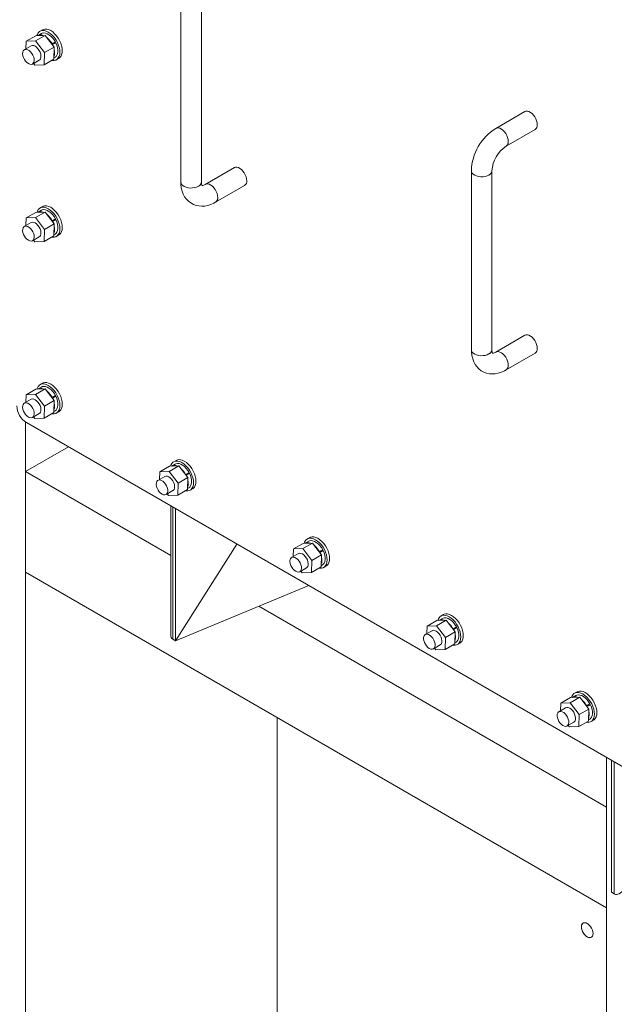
# Model space of a CAD drawing. Header units: millimetres. Extents: x 450 to 25135, y 150 to 17673.
# Tile 287 of 463: x 17641 to 18075, y 9429 to 10148. Entities that reach past the tile are written whole.
import ezdxf

# ---------------------------------------------------------------- set-up
doc = ezdxf.new("R2010")
doc.units = ezdxf.units.MM
doc.linetypes.add('SLD-Centrada-doble', pattern=[12.7, 6.35, -1.27, 1.27, -1.27, 1.27, -1.27])
doc.linetypes.add('SLD-Continua', pattern=[0])
doc.layers.add('OCULTA', color=8, linetype='SLD-Continua')

msp = doc.modelspace()

# ---------------------------------------------------------------- linework, layer by layer
at = {"layer": 'OCULTA', "linetype": 'SLD-Continua', "lineweight": 18, "ltscale": 30}
for p, q in [((17758.79, 10159.9), (17758.79, 10029.23)), ((17773.79, 10029.23), (17773.79, 10159.9)), ((17656.99, 10137.68), (17654.52, 10136.25)), ((17657.76, 10140.43), (17655.99, 10139.41)), ((17645.87, 10132.06), (17645.7, 10126.54)), ((17645.87, 10132.06), (17652.94, 10136.14)), ((17652.72, 10132.3), (17645.87, 10132.06)), ((17652.72, 10132.3), (17659.79, 10136.38)), ((17659.3, 10123.75), (17652.72, 10132.3)), ((17659.79, 10136.38), (17652.94, 10136.14)), ((17666.37, 10127.83), (17659.79, 10136.38)), ((17664.73, 10130.1), (17664.65, 10130.06)), ((17664.73, 10130.1), (17667.2, 10131.53)), ((17664.87, 10129.78), (17665.61, 10130.21)), ((17665.03, 10129.58), (17667.48, 10130.99)), ((17665.61, 10130.21), (17665.45, 10130.51)), ((17665.61, 10130.21), (17667.48, 10130.99)), ((17649.45, 10128.7), (17644.5, 10125.85)), ((17659.02, 10114.96), (17659.3, 10123.75)), ((17659.3, 10123.75), (17666.37, 10127.83)), ((17666.09, 10119.04), (17666.37, 10127.83)), ((17650.49, 10115.45), (17655.44, 10118.31)), ((17651.26, 10115.89), (17652.17, 10114.72)), ((17659.02, 10114.96), (17666.09, 10119.04)), ((17666.12, 10119.85), (17666.99, 10120.36)), ((17667.99, 10118.62), (17669.76, 10119.64)), ((17652.17, 10114.72), (17659.02, 10114.96)), ((18010.03, 10080.7), (17988.81, 10068.46)), ((17996.31, 10055.47), (18017.53, 10067.71)), ((17797.9, 10039.8), (17776.68, 10027.56)), ((17970.92, 10037.47), (17970.92, 9906.8)), ((17985.92, 9906.8), (17985.92, 10037.47)), ((17784.18, 10014.57), (17805.39, 10026.81)), ((17652.72, 10003.27), (17659.79, 10007.35)), ((17659.79, 10007.35), (17652.94, 10007.11)), ((17656.99, 10008.65), (17654.52, 10007.22)), ((17657.76, 10011.4), (17655.99, 10010.38)), ((17666.37, 9998.8), (17659.79, 10007.35)), ((17645.87, 10003.03), (17645.7, 9997.51)), ((17645.87, 10003.03), (17652.94, 10007.11)), ((17652.72, 10003.27), (17645.87, 10003.03)), ((17659.3, 9994.72), (17652.72, 10003.27)), ((17664.73, 10001.07), (17664.65, 10001.03)), ((17664.73, 10001.07), (17667.2, 10002.5)), ((17664.87, 10000.75), (17665.61, 10001.18)), ((17665.03, 10000.55), (17667.48, 10001.96)), ((17665.61, 10001.18), (17665.45, 10001.48)), ((17665.61, 10001.18), (17667.48, 10001.96)), ((17649.45, 9999.67), (17644.5, 9996.82)), ((17659.02, 9985.93), (17659.3, 9994.72)), ((17659.3, 9994.72), (17666.37, 9998.8)), ((17666.09, 9990.01), (17666.37, 9998.8)), ((17650.49, 9986.42), (17655.44, 9989.28)), ((17651.26, 9986.87), (17652.17, 9985.69)), ((17652.17, 9985.69), (17659.02, 9985.93)), ((17659.02, 9985.93), (17666.09, 9990.01)), ((17666.12, 9990.82), (17666.99, 9991.33)), ((17667.99, 9989.59), (17669.76, 9990.61)), ((18010.03, 9917.37), (17988.81, 9905.13)), ((17996.31, 9892.14), (18017.53, 9904.38)), ((17645.87, 9874), (17652.94, 9878.08)), ((17652.72, 9874.24), (17659.79, 9878.32)), ((17659.79, 9878.32), (17652.94, 9878.08)), ((17656.99, 9879.62), (17654.52, 9878.19)), ((17657.76, 9882.37), (17655.99, 9881.35)), ((17666.37, 9869.77), (17659.79, 9878.32)), ((17645.87, 9874), (17645.7, 9868.48)), ((17652.72, 9874.24), (17645.87, 9874)), ((17659.3, 9865.69), (17652.72, 9874.24)), ((17664.73, 9872.04), (17664.65, 9872.01)), ((17664.73, 9872.04), (17667.2, 9873.47)), ((17664.87, 9871.72), (17665.61, 9872.15)), ((17665.03, 9871.52), (17667.48, 9872.94)), ((17665.61, 9872.15), (17665.45, 9872.45)), ((17665.61, 9872.15), (17667.48, 9872.94)), ((17649.45, 9870.64), (17644.5, 9867.79)), ((17659.02, 9856.9), (17659.3, 9865.69)), ((17659.3, 9865.69), (17666.37, 9869.77)), ((17666.09, 9860.98), (17666.37, 9869.77)), ((17650.49, 9857.39), (17655.44, 9860.25)), ((17651.26, 9857.84), (17652.17, 9856.66)), ((17652.17, 9856.66), (17659.02, 9856.9)), ((17659.02, 9856.9), (17666.09, 9860.98)), ((17666.12, 9861.79), (17666.99, 9862.3)), ((17667.99, 9860.56), (17669.76, 9861.58)), ((17645.37, 9262.5), (17645.37, 9854.05)), ((17645.37, 9262.5), (17645.37, 9854.05)), ((17645.37, 9262.5), (17645.37, 9854.05)), ((17645.37, 9262.5), (17645.37, 9854.05)), ((17645.37, 9262.5), (17645.37, 9854.05)), ((18169.34, 9551.6), (17646.08, 9853.6)), ((17676.73, 9835.91), (17645.37, 9817.81)), ((17676.73, 9835.91), (17645.37, 9817.81)), ((17676.73, 9835.91), (17645.37, 9817.81)), ((17676.73, 9835.91), (17645.37, 9817.81)), ((17676.73, 9835.91), (17645.37, 9817.81)), ((17743.45, 9817.68), (17750.52, 9821.76)), ((17750.3, 9817.92), (17757.38, 9822)), ((17757.38, 9822), (17750.52, 9821.76)), ((17754.57, 9823.3), (17752.1, 9821.87)), ((17755.34, 9826.05), (17753.57, 9825.03)), ((17763.95, 9813.45), (17757.38, 9822)), ((17645.37, 9817.81), (17751.39, 9756.63)), ((17645.37, 9817.81), (17645.37, 9744.32)), ((17645.37, 9817.81), (17751.39, 9756.63)), ((17645.37, 9817.81), (17645.37, 9744.32)), ((17645.37, 9817.81), (17645.37, 9744.32)), ((17645.37, 9817.81), (17751.39, 9756.63)), ((17645.37, 9817.81), (17751.39, 9756.63)), ((17645.37, 9817.81), (17645.37, 9744.32)), ((17645.37, 9817.81), (17751.39, 9756.63)), ((17645.37, 9817.81), (17645.37, 9744.32)), ((17747.03, 9814.33), (17742.08, 9811.47)), ((17743.45, 9817.68), (17743.28, 9812.16)), ((17750.3, 9817.92), (17743.45, 9817.68)), ((17756.88, 9809.37), (17750.3, 9817.92)), ((17756.88, 9809.37), (17763.95, 9813.45)), ((17762.31, 9815.72), (17762.23, 9815.69)), ((17762.31, 9815.72), (17764.78, 9817.15)), ((17762.45, 9815.41), (17763.19, 9815.83)), ((17762.61, 9815.2), (17765.06, 9816.62)), ((17763.19, 9815.83), (17763.03, 9816.14)), ((17763.19, 9815.83), (17765.06, 9816.62)), ((17763.67, 9804.66), (17763.95, 9813.45)), ((17756.6, 9800.58), (17756.88, 9809.37)), ((17748.08, 9801.08), (17753.02, 9803.93)), ((17748.84, 9801.52), (17749.75, 9800.34)), ((17749.75, 9800.34), (17756.6, 9800.58)), ((17756.6, 9800.58), (17763.67, 9804.66)), ((17763.7, 9805.47), (17764.57, 9805.98)), ((17765.57, 9804.25), (17767.34, 9805.27)), ((17751.39, 9792.82), (17751.39, 9698.65)), ((17754.98, 9694.35), (17754.98, 9790.75)), ((17799.64, 9764.97), (17754.98, 9694.35)), ((17754.98, 9694.35), (17799.64, 9764.97)), ((17841.03, 9761.36), (17848.1, 9765.44)), ((17847.89, 9761.6), (17854.96, 9765.68)), ((17854.96, 9765.68), (17848.1, 9765.44)), ((17852.15, 9766.98), (17849.68, 9765.55)), ((17852.92, 9769.73), (17851.15, 9768.71)), ((17861.53, 9757.14), (17854.96, 9765.68)), ((17844.61, 9758.01), (17839.66, 9755.15)), ((17841.03, 9761.36), (17840.86, 9755.84)), ((17847.89, 9761.6), (17841.03, 9761.36)), ((17854.46, 9753.05), (17847.89, 9761.6)), ((17854.46, 9753.05), (17861.53, 9757.14)), ((17859.89, 9759.4), (17859.81, 9759.37)), ((17859.89, 9759.4), (17862.37, 9760.83)), ((17860.03, 9759.09), (17860.77, 9759.51)), ((17860.19, 9758.88), (17862.64, 9760.3)), ((17860.77, 9759.51), (17860.61, 9759.82)), ((17860.77, 9759.51), (17862.64, 9760.3)), ((17861.25, 9748.34), (17861.53, 9757.14)), ((17854.18, 9744.26), (17854.46, 9753.05)), ((17861.28, 9749.16), (17862.15, 9749.66)), ((17863.15, 9747.93), (17864.92, 9748.95)), ((17645.37, 9744.32), (18069.64, 9499.45)), ((17645.37, 9744.32), (18069.64, 9499.45)), ((17645.37, 9744.32), (18069.64, 9499.45)), ((17645.37, 9744.32), (18069.64, 9499.45)), ((17645.37, 9744.32), (18069.64, 9499.45)), ((17845.66, 9744.76), (17850.61, 9747.61)), ((17846.42, 9745.2), (17847.33, 9744.02)), ((17847.33, 9744.02), (17854.18, 9744.26)), ((17854.18, 9744.26), (17861.25, 9748.34)), ((17852.16, 9734.66), (17754.98, 9694.35)), ((17815.67, 9719.53), (18069.64, 9572.95)), ((17815.67, 9719.53), (18069.64, 9572.95)), ((17815.67, 9719.53), (18069.64, 9572.95)), ((17815.67, 9719.53), (18069.64, 9572.95)), ((17815.67, 9719.53), (18069.64, 9572.95)), ((17950.5, 9713.42), (17948.73, 9712.4)), ((17938.61, 9705.04), (17945.68, 9709.12)), ((17945.47, 9705.28), (17952.54, 9709.37)), ((17952.54, 9709.37), (17945.68, 9709.12)), ((17949.73, 9710.66), (17947.26, 9709.24)), ((17959.11, 9700.82), (17952.54, 9709.37)), ((17942.19, 9701.69), (17937.24, 9698.83)), ((17938.61, 9705.04), (17938.44, 9699.53)), ((17945.47, 9705.28), (17938.61, 9705.04)), ((17952.04, 9696.74), (17945.47, 9705.28)), ((17952.04, 9696.74), (17959.11, 9700.82)), ((17957.47, 9703.08), (17957.39, 9703.05)), ((17957.47, 9703.08), (17959.95, 9704.51)), ((17957.61, 9702.77), (17958.35, 9703.19)), ((17957.77, 9702.56), (17960.22, 9703.98)), ((17958.35, 9703.19), (17958.19, 9703.5)), ((17958.35, 9703.19), (17960.22, 9703.98)), ((17958.83, 9692.03), (17959.11, 9700.82)), ((17754.98, 9694.35), (17752.85, 9695.57)), ((17752.85, 9695.57), (17754.98, 9694.35)), ((17943.24, 9688.44), (17948.19, 9691.3)), ((17951.76, 9687.94), (17952.04, 9696.74)), ((17951.76, 9687.94), (17958.83, 9692.03)), ((17958.86, 9692.84), (17959.73, 9693.34)), ((17960.73, 9691.61), (17962.5, 9692.63)), ((17944, 9688.88), (17944.91, 9687.7)), ((17944.91, 9687.7), (17951.76, 9687.94)), ((18048.08, 9657.1), (18046.32, 9656.08)), ((18036.19, 9648.72), (18036.02, 9643.21)), ((18036.19, 9648.72), (18043.27, 9652.81)), ((18043.05, 9648.97), (18036.19, 9648.72)), ((18043.05, 9648.97), (18050.12, 9653.05)), ((18049.62, 9640.42), (18043.05, 9648.97)), ((18050.12, 9653.05), (18043.27, 9652.81)), ((18047.32, 9654.35), (18044.84, 9652.92)), ((18056.69, 9644.5), (18050.12, 9653.05)), ((18055.05, 9646.77), (18057.53, 9648.19)), ((18039.77, 9645.37), (18034.82, 9642.51)), ((18049.62, 9640.42), (18056.69, 9644.5)), ((18055.05, 9646.77), (18054.97, 9646.73)), ((18055.19, 9646.45), (18055.93, 9646.88)), ((18055.35, 9646.25), (18057.8, 9647.66)), ((18055.93, 9646.88), (18055.77, 9647.18)), ((18055.93, 9646.88), (18057.8, 9647.66)), ((18056.41, 9635.71), (18056.69, 9644.5)), ((17829.22, 9368.61), (17829.22, 9638.21)), ((17829.22, 9368.61), (17829.22, 9638.21)), ((17829.22, 9368.61), (17829.22, 9638.21)), ((17829.22, 9368.61), (17829.22, 9638.21)), ((17829.22, 9368.61), (17829.22, 9638.21)), ((18040.82, 9632.12), (18045.77, 9634.98)), ((18049.34, 9631.63), (18049.62, 9640.42)), ((18049.34, 9631.63), (18056.41, 9635.71)), ((18056.44, 9636.52), (18057.31, 9637.02)), ((18058.31, 9635.29), (18060.08, 9636.31)), ((18041.58, 9632.56), (18042.49, 9631.38)), ((18042.49, 9631.38), (18049.34, 9631.63)), ((18069.64, 9017.64), (18069.64, 9609.14)), ((18069.64, 9017.64), (18069.64, 9609.14)), ((18069.64, 9017.64), (18069.64, 9609.14)), ((18069.64, 9017.64), (18069.64, 9609.14)), ((18069.64, 9017.64), (18069.64, 9609.14)), ((18073.17, 9510.7), (18073.17, 9607.1)), ((18069.64, 9499.45), (18069.64, 9572.95)), ((18069.64, 9499.45), (18069.64, 9572.95)), ((18069.64, 9499.45), (18069.64, 9572.95)), ((18069.64, 9499.45), (18069.64, 9572.95)), ((18069.64, 9499.45), (18069.64, 9572.95)), ((18073.17, 9510.7), (18075.29, 9509.48)), ((18075.29, 9509.48), (18073.17, 9510.7))]:
    msp.add_line(p, q, dxfattribs=at)
at = {"layer": 'OCULTA', "linetype": 'SLD-Centrada-doble', "lineweight": 18, "ltscale": 30}
for p, q in [((17752.85, 9695.57), (17752.85, 9791.97)), ((18075.29, 9509.48), (18075.29, 9605.88))]:
    msp.add_line(p, q, dxfattribs=at)
at = {"layer": 'OCULTA', "linetype": 'SLD-Continua', "lineweight": 18, "ltscale": 30, "flags": 128}
for points in [[(17653.76, 10136.17), (17654.02, 10136.97), (17654.64, 10138.16), (17655.49, 10139.07), (17656.54, 10139.67), (17657.75, 10139.95), (17659.09, 10139.9), (17660.52, 10139.52), (17661.99, 10138.82), (17663.46, 10137.82), (17664.89, 10136.55), (17666.23, 10135.05), (17667.45, 10133.38), (17668.49, 10131.56), (17669.34, 10129.67), (17669.96, 10127.77), (17670.35, 10125.89), (17670.48, 10124.12), (17670.35, 10122.49), (17669.96, 10121.06), (17669.34, 10119.88), (17668.49, 10118.97), (17667.45, 10118.36), (17666.23, 10118.08), (17664.89, 10118.13), (17664.61, 10118.18)], [(17667.2, 10131.53), (17666.22, 10133.13), (17665.08, 10134.58), (17663.83, 10135.84), (17662.52, 10136.86), (17661.19, 10137.59), (17659.88, 10138.03), (17658.66, 10138.14), (17657.55, 10137.93), (17656.99, 10137.68)], [(17657.76, 10140.43), (17658.3, 10140.69), (17659.52, 10140.97), (17660.86, 10140.92), (17662.29, 10140.54), (17663.76, 10139.84), (17665.23, 10138.84), (17666.66, 10137.57), (17668, 10136.07), (17669.21, 10134.4), (17670.26, 10132.58), (17671.11, 10130.7), (17671.73, 10128.79), (17672.12, 10126.92), (17672.24, 10125.14), (17672.12, 10123.51), (17671.73, 10122.08), (17671.11, 10120.9), (17670.26, 10119.99), (17669.76, 10119.64)], [(17666.99, 10120.36), (17667.67, 10120.87), (17668.36, 10121.79), (17668.82, 10122.97), (17669.04, 10124.35), (17669.01, 10125.91), (17668.74, 10127.57), (17668.22, 10129.29), (17667.48, 10130.99)], [(17651.07, 10115.95), (17651.53, 10116.8), (17651.73, 10117.89), (17651.66, 10119.16), (17651.34, 10120.51), (17650.77, 10121.88), (17649.99, 10123.17), (17649.06, 10124.3), (17648.03, 10125.2), (17646.97, 10125.82), (17645.94, 10126.11), (17645.01, 10126.05), (17644.23, 10125.66), (17643.66, 10124.96), (17643.33, 10123.98), (17643.26, 10122.79), (17643.46, 10121.47), (17643.91, 10120.1), (17644.59, 10118.76), (17645.45, 10117.54), (17646.43, 10116.52), (17647.49, 10115.75), (17648.55, 10115.3), (17649.53, 10115.18), (17650.4, 10115.4), (17651.07, 10115.95)], [(17655.44, 10118.31), (17655.73, 10118.51), (17656.29, 10119.23), (17656.62, 10120.21), (17656.68, 10121.4), (17656.47, 10122.72), (17656.01, 10124.1), (17655.33, 10125.43), (17654.47, 10126.65), (17653.48, 10127.66), (17652.42, 10128.42), (17651.37, 10128.87), (17650.38, 10128.98), (17649.52, 10128.75), (17649.45, 10128.7)], [(18019.08, 10071.14), (18018.96, 10072.53), (18018.59, 10074), (18018, 10075.47), (18017.21, 10076.89), (18016.26, 10078.18), (18015.2, 10079.29), (18014.06, 10080.15), (18012.92, 10080.74), (18011.81, 10081.03), (18010.8, 10080.99), (18010.03, 10080.7)], [(17797.9, 10039.8), (17798.67, 10040.09), (17799.68, 10040.13), (17800.79, 10039.85), (17801.93, 10039.26), (17803.06, 10038.39), (17804.13, 10037.28), (17805.08, 10035.99), (17805.87, 10034.58), (17806.46, 10033.1), (17806.82, 10031.63), (17806.95, 10030.25)], [(17758.79, 10029.23), (17758.83, 10027.73), (17759.14, 10025.09), (17759.75, 10022.56), (17760.55, 10020.48), (17761.56, 10018.59), (17762.77, 10016.9), (17764.33, 10015.28), (17766.05, 10013.97), (17767.92, 10012.94), (17769.9, 10012.22), (17771.95, 10011.79), (17774.07, 10011.64), (17776.24, 10011.77), (17778.46, 10012.2), (17780.72, 10012.91), (17783, 10013.93), (17784.18, 10014.57)], [(17774.32, 10026.47), (17774.33, 10026.46), (17774.25, 10026.6), (17774.09, 10026.97), (17773.92, 10027.66), (17773.81, 10028.61), (17773.79, 10029.23)], [(17653.76, 10007.14), (17654.02, 10007.94), (17654.64, 10009.13), (17655.49, 10010.04), (17656.54, 10010.64), (17657.75, 10010.92), (17659.09, 10010.87), (17660.52, 10010.49), (17661.99, 10009.79), (17663.46, 10008.79), (17664.89, 10007.52), (17666.23, 10006.02), (17667.45, 10004.35), (17668.49, 10002.53), (17669.34, 10000.65), (17669.96, 9998.74), (17670.35, 9996.87), (17670.48, 9995.09), (17670.35, 9993.46), (17669.96, 9992.03), (17669.34, 9990.85), (17668.49, 9989.94), (17667.45, 9989.33), (17666.23, 9989.05), (17664.89, 9989.1), (17664.61, 9989.15)], [(17667.2, 10002.5), (17666.22, 10004.1), (17665.08, 10005.55), (17663.83, 10006.81), (17662.52, 10007.83), (17661.19, 10008.56), (17659.88, 10009), (17658.66, 10009.11), (17657.55, 10008.9), (17656.99, 10008.65)], [(17657.76, 10011.4), (17658.3, 10011.66), (17659.52, 10011.94), (17660.86, 10011.89), (17662.29, 10011.51), (17663.76, 10010.81), (17665.23, 10009.81), (17666.66, 10008.54), (17668, 10007.05), (17669.21, 10005.37), (17670.26, 10003.55), (17671.11, 10001.67), (17671.73, 9999.76), (17672.12, 9997.89), (17672.24, 9996.11), (17672.12, 9994.48), (17671.73, 9993.05), (17671.11, 9991.87), (17670.26, 9990.96), (17669.76, 9990.61)], [(17666.99, 9991.33), (17667.67, 9991.84), (17668.36, 9992.76), (17668.82, 9993.94), (17669.04, 9995.33), (17669.01, 9996.88), (17668.74, 9998.54), (17668.22, 10000.26), (17667.48, 10001.96)], [(17651.07, 9986.92), (17651.53, 9987.77), (17651.73, 9988.86), (17651.66, 9990.13), (17651.34, 9991.48), (17650.77, 9992.85), (17649.99, 9994.14), (17649.06, 9995.27), (17648.03, 9996.17), (17646.97, 9996.79), (17645.94, 9997.08), (17645.01, 9997.03), (17644.23, 9996.63), (17643.66, 9995.93), (17643.33, 9994.95), (17643.26, 9993.76), (17643.46, 9992.44), (17643.91, 9991.07), (17644.59, 9989.73), (17645.45, 9988.51), (17646.43, 9987.49), (17647.49, 9986.72), (17648.55, 9986.27), (17649.53, 9986.15), (17650.4, 9986.37), (17651.07, 9986.92)], [(17655.44, 9989.28), (17655.73, 9989.48), (17656.29, 9990.2), (17656.62, 9991.18), (17656.68, 9992.37), (17656.47, 9993.69), (17656.01, 9995.07), (17655.33, 9996.4), (17654.47, 9997.62), (17653.48, 9998.64), (17652.42, 9999.39), (17651.37, 9999.84), (17650.38, 9999.95), (17649.52, 9999.72), (17649.45, 9999.67)], [(18010.03, 9917.37), (18010.8, 9917.66), (18011.81, 9917.7), (18012.92, 9917.42), (18014.06, 9916.83), (18015.2, 9915.96), (18016.26, 9914.85), (18017.21, 9913.56), (18018, 9912.15), (18018.59, 9910.67), (18018.96, 9909.2), (18019.08, 9907.82)], [(17970.92, 9906.8), (17970.97, 9905.3), (17971.27, 9902.66), (17971.89, 9900.13), (17972.68, 9898.05), (17973.69, 9896.15), (17974.91, 9894.47), (17976.46, 9892.85), (17978.19, 9891.53), (17980.05, 9890.51), (17982.03, 9889.79), (17984.08, 9889.35), (17986.2, 9889.21), (17988.37, 9889.34), (17990.6, 9889.77), (17992.85, 9890.48), (17995.13, 9891.5), (17996.31, 9892.14)], [(17986.45, 9904.04), (17986.46, 9904.03), (17986.38, 9904.17), (17986.22, 9904.54), (17986.05, 9905.23), (17985.94, 9906.18), (17985.92, 9906.8)], [(17653.76, 9878.11), (17654.02, 9878.91), (17654.64, 9880.1), (17655.49, 9881.01), (17656.54, 9881.61), (17657.75, 9881.89), (17659.09, 9881.84), (17660.52, 9881.46), (17661.99, 9880.76), (17663.46, 9879.76), (17664.89, 9878.49), (17666.23, 9877), (17667.45, 9875.32), (17668.49, 9873.51), (17669.34, 9871.62), (17669.96, 9869.71), (17670.35, 9867.84), (17670.48, 9866.06), (17670.35, 9864.43), (17669.96, 9863), (17669.34, 9861.82), (17668.49, 9860.91), (17667.45, 9860.3), (17666.23, 9860.02), (17664.89, 9860.07), (17664.61, 9860.12)], [(17667.2, 9873.47), (17666.22, 9875.07), (17665.08, 9876.52), (17663.83, 9877.78), (17662.52, 9878.8), (17661.19, 9879.53), (17659.88, 9879.97), (17658.66, 9880.08), (17657.55, 9879.87), (17656.99, 9879.62)], [(17657.76, 9882.37), (17658.3, 9882.63), (17659.52, 9882.91), (17660.86, 9882.86), (17662.29, 9882.48), (17663.76, 9881.78), (17665.23, 9880.78), (17666.66, 9879.51), (17668, 9878.02), (17669.21, 9876.34), (17670.26, 9874.53), (17671.11, 9872.64), (17671.73, 9870.73), (17672.12, 9868.86), (17672.24, 9867.08), (17672.12, 9865.45), (17671.73, 9864.02), (17671.11, 9862.84), (17670.26, 9861.93), (17669.76, 9861.58)], [(17655.44, 9860.25), (17655.73, 9860.45), (17656.29, 9861.17), (17656.62, 9862.15), (17656.68, 9863.34), (17656.47, 9864.67), (17656.01, 9866.04), (17655.33, 9867.37), (17654.47, 9868.59), (17653.48, 9869.61), (17652.42, 9870.36), (17651.37, 9870.81), (17650.38, 9870.92), (17649.52, 9870.69), (17649.45, 9870.64)], [(17666.99, 9862.3), (17667.67, 9862.81), (17668.36, 9863.73), (17668.82, 9864.91), (17669.04, 9866.3), (17669.01, 9867.85), (17668.74, 9869.51), (17668.22, 9871.23), (17667.48, 9872.94)], [(17651.07, 9857.89), (17651.53, 9858.74), (17651.73, 9859.83), (17651.66, 9861.1), (17651.34, 9862.45), (17650.77, 9863.82), (17649.99, 9865.11), (17649.06, 9866.24), (17648.03, 9867.14), (17646.97, 9867.76), (17645.94, 9868.05), (17645.01, 9868), (17644.23, 9867.6), (17643.66, 9866.9), (17643.33, 9865.92), (17643.26, 9864.73), (17643.46, 9863.41), (17643.91, 9862.04), (17644.59, 9860.7), (17645.45, 9859.48), (17646.43, 9858.46), (17647.49, 9857.69), (17648.55, 9857.24), (17649.53, 9857.12), (17650.4, 9857.34), (17651.07, 9857.89)], [(17751.35, 9821.79), (17751.6, 9822.59), (17752.22, 9823.78), (17753.07, 9824.69), (17754.12, 9825.29), (17755.33, 9825.57), (17756.67, 9825.52), (17758.1, 9825.14), (17759.57, 9824.44), (17761.05, 9823.44), (17762.47, 9822.17), (17763.81, 9820.68), (17765.03, 9819), (17766.07, 9817.19), (17766.92, 9815.3), (17767.55, 9813.39), (17767.93, 9811.52), (17768.06, 9809.74), (17767.93, 9808.11), (17767.55, 9806.69), (17766.92, 9805.5), (17766.07, 9804.59), (17765.03, 9803.98), (17763.81, 9803.7), (17762.47, 9803.76), (17762.19, 9803.81)], [(17764.78, 9817.15), (17763.8, 9818.75), (17762.66, 9820.2), (17761.41, 9821.46), (17760.1, 9822.48), (17758.77, 9823.22), (17757.46, 9823.65), (17756.24, 9823.76), (17755.13, 9823.56), (17754.57, 9823.3)], [(17755.34, 9826.05), (17755.89, 9826.31), (17757.1, 9826.59), (17758.44, 9826.54), (17759.87, 9826.16), (17761.34, 9825.46), (17762.81, 9824.46), (17764.24, 9823.19), (17765.58, 9821.7), (17766.79, 9820.02), (17767.84, 9818.21), (17768.69, 9816.32), (17769.31, 9814.41), (17769.7, 9812.54), (17769.82, 9810.76), (17769.7, 9809.13), (17769.31, 9807.71), (17768.69, 9806.52), (17767.84, 9805.61), (17767.34, 9805.27)], [(17753.02, 9803.93), (17753.31, 9804.13), (17753.88, 9804.85), (17754.2, 9805.83), (17754.26, 9807.02), (17754.05, 9808.35), (17753.59, 9809.72), (17752.91, 9811.06), (17752.05, 9812.27), (17751.06, 9813.29), (17750, 9814.04), (17748.95, 9814.49), (17747.96, 9814.6), (17747.1, 9814.37), (17747.03, 9814.33)], [(17764.57, 9805.98), (17765.25, 9806.5), (17765.94, 9807.41), (17766.4, 9808.59), (17766.62, 9809.98), (17766.6, 9811.53), (17766.32, 9813.2), (17765.8, 9814.91), (17765.06, 9816.62)], [(17748.66, 9801.58), (17749.11, 9802.43), (17749.31, 9803.52), (17749.24, 9804.78), (17748.92, 9806.14), (17748.35, 9807.5), (17747.57, 9808.79), (17746.64, 9809.92), (17745.61, 9810.82), (17744.55, 9811.44), (17743.52, 9811.73), (17742.59, 9811.68), (17741.81, 9811.29), (17741.24, 9810.58), (17740.91, 9809.6), (17740.84, 9808.42), (17741.04, 9807.09), (17741.49, 9805.72), (17742.17, 9804.38), (17743.03, 9803.16), (17744.02, 9802.14), (17745.07, 9801.38), (17746.13, 9800.92), (17747.12, 9800.8), (17747.98, 9801.02), (17748.66, 9801.58)], [(17852.92, 9769.73), (17853.47, 9770), (17854.68, 9770.28), (17856.02, 9770.22), (17857.45, 9769.84), (17858.92, 9769.14), (17860.39, 9768.14), (17861.82, 9766.87), (17863.16, 9765.38), (17864.37, 9763.7), (17865.42, 9761.89), (17866.27, 9760), (17866.89, 9758.09), (17867.28, 9756.22), (17867.41, 9754.44), (17867.28, 9752.82), (17866.89, 9751.39), (17866.27, 9750.2), (17865.42, 9749.29), (17864.92, 9748.95)], [(17848.93, 9765.47), (17849.18, 9766.27), (17849.8, 9767.46), (17850.65, 9768.37), (17851.7, 9768.98), (17852.91, 9769.26), (17854.25, 9769.2), (17855.68, 9768.82), (17857.15, 9768.12), (17858.63, 9767.12), (17860.05, 9765.85), (17861.4, 9764.36), (17862.61, 9762.68), (17863.65, 9760.87), (17864.5, 9758.98), (17865.13, 9757.07), (17865.51, 9755.2), (17865.64, 9753.42), (17865.51, 9751.8), (17865.13, 9750.37), (17864.5, 9749.18), (17863.65, 9748.27), (17862.61, 9747.67), (17861.4, 9747.39), (17860.05, 9747.44), (17859.77, 9747.49)], [(17862.37, 9760.83), (17861.38, 9762.43), (17860.24, 9763.89), (17858.99, 9765.14), (17857.68, 9766.16), (17856.35, 9766.9), (17855.05, 9767.33), (17853.82, 9767.45), (17852.71, 9767.24), (17852.15, 9766.98)], [(17850.61, 9747.61), (17850.89, 9747.81), (17851.46, 9748.53), (17851.78, 9749.51), (17851.84, 9750.71), (17851.63, 9752.03), (17851.18, 9753.4), (17850.49, 9754.74), (17849.63, 9755.95), (17848.64, 9756.97), (17847.58, 9757.73), (17846.53, 9758.17), (17845.54, 9758.28), (17844.68, 9758.05), (17844.61, 9758.01)], [(17862.15, 9749.66), (17862.83, 9750.18), (17863.52, 9751.1), (17863.98, 9752.27), (17864.2, 9753.66), (17864.18, 9755.21), (17863.9, 9756.88), (17863.38, 9758.59), (17862.64, 9760.3)], [(17846.24, 9745.26), (17846.69, 9746.11), (17846.89, 9747.2), (17846.83, 9748.46), (17846.5, 9749.82), (17845.93, 9751.18), (17845.15, 9752.47), (17844.22, 9753.6), (17843.19, 9754.51), (17842.13, 9755.12), (17841.1, 9755.41), (17840.17, 9755.36), (17839.39, 9754.97), (17838.82, 9754.26), (17838.49, 9753.28), (17838.42, 9752.1), (17838.62, 9750.78), (17839.07, 9749.4), (17839.75, 9748.07), (17840.61, 9746.85), (17841.6, 9745.82), (17842.65, 9745.06), (17843.71, 9744.6), (17844.7, 9744.48), (17845.56, 9744.7), (17846.24, 9745.26)], [(17946.51, 9709.15), (17946.76, 9709.96), (17947.38, 9711.14), (17948.23, 9712.05), (17949.28, 9712.66), (17950.49, 9712.94), (17951.83, 9712.89), (17953.26, 9712.5), (17954.73, 9711.8), (17956.21, 9710.8), (17957.64, 9709.54), (17958.98, 9708.04), (17960.19, 9706.36), (17961.23, 9704.55), (17962.08, 9702.66), (17962.71, 9700.75), (17963.09, 9698.88), (17963.22, 9697.11), (17963.09, 9695.48), (17962.71, 9694.05), (17962.08, 9692.86), (17961.23, 9691.95), (17960.19, 9691.35), (17958.98, 9691.07), (17957.64, 9691.12), (17957.35, 9691.17)], [(17950.5, 9713.42), (17951.05, 9713.68), (17952.26, 9713.96), (17953.6, 9713.91), (17955.03, 9713.52), (17956.5, 9712.82), (17957.97, 9711.82), (17959.4, 9710.56), (17960.74, 9709.06), (17961.96, 9707.38), (17963, 9705.57), (17963.85, 9703.68), (17964.47, 9701.77), (17964.86, 9699.9), (17964.99, 9698.13), (17964.86, 9696.5), (17964.47, 9695.07), (17963.85, 9693.88), (17963, 9692.97), (17962.5, 9692.63)], [(17959.95, 9704.51), (17958.96, 9706.11), (17957.82, 9707.57), (17956.57, 9708.83), (17955.26, 9709.84), (17953.93, 9710.58), (17952.63, 9711.01), (17951.4, 9711.13), (17950.29, 9710.92), (17949.73, 9710.66)], [(17943.82, 9688.94), (17944.27, 9689.79), (17944.47, 9690.88), (17944.41, 9692.14), (17944.08, 9693.5), (17943.51, 9694.87), (17942.74, 9696.16), (17941.8, 9697.29), (17940.77, 9698.19), (17939.71, 9698.8), (17938.68, 9699.09), (17937.75, 9699.04), (17936.97, 9698.65), (17936.4, 9697.94), (17936.07, 9696.97), (17936, 9695.78), (17936.2, 9694.46), (17936.65, 9693.09), (17937.33, 9691.75), (17938.19, 9690.53), (17939.18, 9689.5), (17940.23, 9688.74), (17941.29, 9688.28), (17942.28, 9688.16), (17943.14, 9688.39), (17943.82, 9688.94)], [(17948.19, 9691.3), (17948.47, 9691.5), (17949.04, 9692.21), (17949.36, 9693.2), (17949.42, 9694.39), (17949.21, 9695.71), (17948.76, 9697.08), (17948.07, 9698.42), (17947.21, 9699.63), (17946.22, 9700.65), (17945.16, 9701.41), (17944.11, 9701.85), (17943.12, 9701.97), (17942.26, 9701.73), (17942.19, 9701.69)], [(17959.73, 9693.34), (17960.41, 9693.86), (17961.1, 9694.78), (17961.56, 9695.95), (17961.79, 9697.34), (17961.76, 9698.9), (17961.48, 9700.56), (17960.96, 9702.28), (17960.22, 9703.98)], [(18044.09, 9652.83), (18044.34, 9653.64), (18044.97, 9654.83), (18045.81, 9655.74), (18046.86, 9656.34), (18048.07, 9656.62), (18049.41, 9656.57), (18050.84, 9656.19), (18052.31, 9655.48), (18053.79, 9654.48), (18055.22, 9653.22), (18056.56, 9651.72), (18057.77, 9650.04), (18058.81, 9648.23), (18059.66, 9646.34), (18060.29, 9644.43), (18060.67, 9642.56), (18060.8, 9640.79), (18060.67, 9639.16), (18060.29, 9637.73), (18059.66, 9636.54), (18058.81, 9635.63), (18057.77, 9635.03), (18056.56, 9634.75), (18055.22, 9634.8), (18054.93, 9634.85)], [(18048.08, 9657.1), (18048.63, 9657.36), (18049.84, 9657.64), (18051.18, 9657.59), (18052.61, 9657.21), (18054.08, 9656.5), (18055.56, 9655.51), (18056.98, 9654.24), (18058.32, 9652.74), (18059.54, 9651.06), (18060.58, 9649.25), (18061.43, 9647.36), (18062.06, 9645.45), (18062.44, 9643.58), (18062.57, 9641.81), (18062.44, 9640.18), (18062.06, 9638.75), (18061.43, 9637.56), (18060.58, 9636.65), (18060.08, 9636.31)], [(18057.53, 9648.19), (18056.54, 9649.79), (18055.4, 9651.25), (18054.15, 9652.51), (18052.84, 9653.52), (18051.51, 9654.26), (18050.21, 9654.7), (18048.98, 9654.81), (18047.87, 9654.6), (18047.32, 9654.35)], [(18041.4, 9632.62), (18041.85, 9633.47), (18042.05, 9634.56), (18041.99, 9635.82), (18041.66, 9637.18), (18041.09, 9638.55), (18040.32, 9639.84), (18039.39, 9640.97), (18038.36, 9641.87), (18037.29, 9642.48), (18036.26, 9642.77), (18035.33, 9642.72), (18034.55, 9642.33), (18033.98, 9641.62), (18033.65, 9640.65), (18033.58, 9639.46), (18033.78, 9638.14), (18034.23, 9636.77), (18034.91, 9635.43), (18035.77, 9634.21), (18036.76, 9633.19), (18037.81, 9632.42), (18038.87, 9631.96), (18039.86, 9631.84), (18040.72, 9632.07), (18041.4, 9632.62)], [(18045.77, 9634.98), (18046.05, 9635.18), (18046.62, 9635.89), (18046.94, 9636.88), (18047, 9638.07), (18046.8, 9639.39), (18046.34, 9640.77), (18045.65, 9642.1), (18044.79, 9643.32), (18043.8, 9644.33), (18042.74, 9645.09), (18041.69, 9645.54), (18040.7, 9645.65), (18039.85, 9645.41), (18039.77, 9645.37)], [(18057.31, 9637.02), (18057.99, 9637.54), (18058.68, 9638.46), (18059.15, 9639.63), (18059.37, 9641.02), (18059.34, 9642.58), (18059.06, 9644.24), (18058.54, 9645.96), (18057.8, 9647.66)], [(18059.76, 9480.55), (18059.63, 9481.79), (18059.27, 9483.11), (18058.68, 9484.43), (18057.92, 9485.66), (18057.01, 9486.73), (18056.01, 9487.59), (18054.98, 9488.19), (18053.99, 9488.48), (18053.08, 9488.45), (18052.31, 9488.11), (18051.72, 9487.47), (18051.36, 9486.57), (18051.24, 9485.46), (18051.36, 9484.21), (18051.72, 9482.9), (18052.31, 9481.58), (18053.08, 9480.35), (18053.99, 9479.28), (18054.98, 9478.42), (18056.01, 9477.82), (18057.01, 9477.53), (18057.92, 9477.56), (18058.68, 9477.9), (18059.27, 9478.54), (18059.63, 9479.44), (18059.76, 9480.55)], [(18059.76, 9480.55), (18059.63, 9481.79), (18059.27, 9483.11), (18058.68, 9484.43), (18057.92, 9485.66), (18057.01, 9486.73), (18056.01, 9487.59), (18054.98, 9488.19), (18053.99, 9488.48), (18053.08, 9488.45), (18052.31, 9488.11), (18051.72, 9487.47), (18051.36, 9486.57), (18051.24, 9485.46), (18051.36, 9484.21), (18051.72, 9482.9), (18052.31, 9481.58), (18053.08, 9480.35), (18053.99, 9479.28), (18054.98, 9478.42), (18056.01, 9477.82), (18057.01, 9477.53), (18057.92, 9477.56), (18058.68, 9477.9), (18059.27, 9478.54), (18059.63, 9479.44), (18059.76, 9480.55)], [(18059.76, 9480.55), (18059.63, 9481.79), (18059.27, 9483.11), (18058.68, 9484.43), (18057.92, 9485.66), (18057.01, 9486.73), (18056.01, 9487.59), (18054.98, 9488.19), (18053.99, 9488.48), (18053.08, 9488.45), (18052.31, 9488.11), (18051.72, 9487.47), (18051.36, 9486.57), (18051.24, 9485.46), (18051.36, 9484.21), (18051.72, 9482.9), (18052.31, 9481.58), (18053.08, 9480.35), (18053.99, 9479.28), (18054.98, 9478.42), (18056.01, 9477.82), (18057.01, 9477.53), (18057.92, 9477.56), (18058.68, 9477.9), (18059.27, 9478.54), (18059.63, 9479.44), (18059.76, 9480.55)], [(18059.76, 9480.55), (18059.63, 9481.79), (18059.27, 9483.11), (18058.68, 9484.43), (18057.92, 9485.66), (18057.01, 9486.73), (18056.01, 9487.59), (18054.98, 9488.19), (18053.99, 9488.48), (18053.08, 9488.45), (18052.31, 9488.11), (18051.72, 9487.47), (18051.36, 9486.57), (18051.24, 9485.46), (18051.36, 9484.21), (18051.72, 9482.9), (18052.31, 9481.58), (18053.08, 9480.35), (18053.99, 9479.28), (18054.98, 9478.42), (18056.01, 9477.82), (18057.01, 9477.53), (18057.92, 9477.56), (18058.68, 9477.9), (18059.27, 9478.54), (18059.63, 9479.44), (18059.76, 9480.55)], [(18059.76, 9480.55), (18059.63, 9481.79), (18059.27, 9483.11), (18058.68, 9484.43), (18057.92, 9485.66), (18057.01, 9486.73), (18056.01, 9487.59), (18054.98, 9488.19), (18053.99, 9488.48), (18053.08, 9488.45), (18052.31, 9488.11), (18051.72, 9487.47), (18051.36, 9486.57), (18051.24, 9485.46), (18051.36, 9484.21), (18051.72, 9482.9), (18052.31, 9481.58), (18053.08, 9480.35), (18053.99, 9479.28), (18054.98, 9478.42), (18056.01, 9477.82), (18057.01, 9477.53), (18057.92, 9477.56), (18058.68, 9477.9), (18059.27, 9478.54), (18059.63, 9479.44), (18059.76, 9480.55)], [(18055.52, 9487.91), (18054.72, 9488.29), (18053.71, 9488.49), (18052.81, 9488.35), (18052.08, 9487.88), (18051.57, 9487.1), (18051.3, 9486.06), (18051.3, 9484.83), (18051.57, 9483.49), (18052.08, 9482.12), (18052.81, 9480.8), (18053.71, 9479.62), (18054.72, 9478.66), (18055.78, 9477.97), (18056.82, 9477.6), (18057.79, 9477.57), (18058.61, 9477.88), (18059.23, 9478.51), (18059.62, 9479.42), (18059.76, 9480.57), (18059.76, 9480.57)], [(18055.52, 9487.91), (18054.72, 9488.29), (18053.71, 9488.49), (18052.81, 9488.35), (18052.08, 9487.88), (18051.57, 9487.1), (18051.3, 9486.06), (18051.3, 9484.83), (18051.57, 9483.49), (18052.08, 9482.12), (18052.81, 9480.8), (18053.71, 9479.62), (18054.72, 9478.66), (18055.78, 9477.97), (18056.82, 9477.6), (18057.79, 9477.57), (18058.61, 9477.88), (18059.23, 9478.51), (18059.62, 9479.42), (18059.76, 9480.57), (18059.76, 9480.57)], [(18055.52, 9487.91), (18054.72, 9488.29), (18053.71, 9488.49), (18052.81, 9488.35), (18052.08, 9487.88), (18051.57, 9487.1), (18051.3, 9486.06), (18051.3, 9484.83), (18051.57, 9483.49), (18052.08, 9482.12), (18052.81, 9480.8), (18053.71, 9479.62), (18054.72, 9478.66), (18055.78, 9477.97), (18056.82, 9477.6), (18057.79, 9477.57), (18058.61, 9477.88), (18059.23, 9478.51), (18059.62, 9479.42), (18059.76, 9480.57), (18059.76, 9480.57)], [(18055.52, 9487.91), (18054.72, 9488.29), (18053.71, 9488.49), (18052.81, 9488.35), (18052.08, 9487.88), (18051.57, 9487.1), (18051.3, 9486.06), (18051.3, 9484.83), (18051.57, 9483.49), (18052.08, 9482.12), (18052.81, 9480.8), (18053.71, 9479.62), (18054.72, 9478.66), (18055.78, 9477.97), (18056.82, 9477.6), (18057.79, 9477.57), (18058.61, 9477.88), (18059.23, 9478.51), (18059.62, 9479.42), (18059.76, 9480.57), (18059.76, 9480.57)], [(18055.52, 9487.91), (18054.72, 9488.29), (18053.71, 9488.49), (18052.81, 9488.35), (18052.08, 9487.88), (18051.57, 9487.1), (18051.3, 9486.06), (18051.3, 9484.83), (18051.57, 9483.49), (18052.08, 9482.12), (18052.81, 9480.8), (18053.71, 9479.62), (18054.72, 9478.66), (18055.78, 9477.97), (18056.82, 9477.6), (18057.79, 9477.57), (18058.61, 9477.88), (18059.23, 9478.51), (18059.62, 9479.42), (18059.76, 9480.57), (18059.76, 9480.57)]]:
    msp.add_lwpolyline(points, dxfattribs=at)
at = {"layer": 'OCULTA', "linetype": 'SLD-Centrada-doble', "lineweight": 18, "ltscale": 30, "flags": 128}
for points in [[(17997.87, 10058.9), (17997.74, 10060.29), (17997.38, 10061.75), (17996.79, 10063.23), (17996, 10064.65), (17995.05, 10065.94), (17993.98, 10067.04), (17992.85, 10067.91), (17991.71, 10068.5), (17990.6, 10068.78), (17989.59, 10068.75), (17988.81, 10068.46)], [(17983.72, 10034.41), (17982.46, 10033.82), (17981.01, 10033.4), (17979.43, 10033.18), (17977.81, 10033.15), (17976.22, 10033.33), (17974.73, 10033.7), (17973.41, 10034.24), (17972.33, 10034.94), (17971.53, 10035.76), (17971.06, 10036.65), (17970.92, 10037.47)], [(17771.59, 10026.17), (17770.33, 10025.59), (17768.88, 10025.17), (17767.3, 10024.95), (17765.68, 10024.92), (17764.09, 10025.1), (17762.6, 10025.47), (17761.28, 10026.01), (17760.2, 10026.71), (17759.4, 10027.52), (17758.92, 10028.42), (17758.79, 10029.23)], [(17776.68, 10027.56), (17777.46, 10027.85), (17778.47, 10027.89), (17779.57, 10027.6), (17780.72, 10027.01), (17781.85, 10026.15), (17782.92, 10025.04), (17783.86, 10023.75), (17784.65, 10022.33), (17785.24, 10020.86), (17785.61, 10019.39), (17785.73, 10018)], [(17983.72, 9903.74), (17982.46, 9903.16), (17981.01, 9902.74), (17979.43, 9902.51), (17977.81, 9902.49), (17976.22, 9902.67), (17974.73, 9903.04), (17973.41, 9903.58), (17972.33, 9904.28), (17971.53, 9905.09), (17971.06, 9905.99), (17970.92, 9906.8)], [(17988.82, 9905.13), (17989.59, 9905.42), (17990.6, 9905.46), (17991.71, 9905.17), (17992.85, 9904.58), (17993.98, 9903.72), (17995.05, 9902.61), (17996, 9901.32), (17996.79, 9899.9), (17997.38, 9898.43), (17997.74, 9896.96), (17997.87, 9895.57)]]:
    msp.add_lwpolyline(points, dxfattribs=at)
at = {"layer": 'OCULTA', "linetype": 'SLD-Continua', "lineweight": 18, "ltscale": 900}
for centre, radius, start, end in [((17656.51, 10132.36), 4.36, 65.42272, 118.63147), ((17650.83, 10122.7), 15.74, 28.01724, 48.75495), ((17657.93, 10123.7), 8.67, 341.40303, 14.96503), ((18008.82, 10036.24), 37.92, 121.84521, 178.15295), ((18015.39, 10070.74), 3.71, 305.12289, 6.18455), ((18009.04, 10036.12), 23.16, 123.33889, 176.66429), ((17803.26, 10029.85), 3.71, 305.12289, 6.18455), ((17773.35, 10032.75), 6.17, 278.50891, 302.65768), ((17656.51, 10003.33), 4.36, 65.42272, 118.63147), ((17650.83, 9993.67), 15.74, 28.01724, 48.75495), ((17657.93, 9994.67), 8.67, 341.40303, 14.96503), ((18015.39, 9907.42), 3.71, 305.12289, 6.18455), ((17985.49, 9910.32), 6.17, 278.50891, 302.65768), ((17656.51, 9874.3), 4.36, 65.42272, 118.63147), ((17650.83, 9864.64), 15.74, 28.01724, 48.75495), ((17654.36, 9866.54), 15.37, 182.60229, 237.39771), ((17657.93, 9865.64), 8.67, 341.40303, 14.96503), ((17754.09, 9817.99), 4.36, 65.42272, 118.63147), ((17748.41, 9808.33), 15.74, 28.01724, 48.75495), ((17755.51, 9809.32), 8.67, 341.40303, 14.96503), ((17851.67, 9761.67), 4.36, 65.42272, 118.63147), ((17845.99, 9752.01), 15.74, 28.01724, 48.75495), ((17853.09, 9753), 8.67, 341.40303, 14.96503), ((17949.25, 9705.35), 4.36, 65.42272, 118.63147), ((17943.58, 9695.69), 15.74, 28.01724, 48.75495), ((17950.67, 9696.68), 8.67, 341.40303, 14.96503), ((18046.83, 9649.03), 4.36, 65.42272, 118.63147), ((18041.16, 9639.37), 15.74, 28.01724, 48.75495), ((18048.25, 9640.37), 8.67, 341.40303, 14.96503)]:
    msp.add_arc(centre, radius, start, end, dxfattribs=at)
at = {"layer": 'OCULTA', "linetype": 'SLD-Centrada-doble', "lineweight": 18, "ltscale": 900}
for centre, radius, start, end in [((17994.17, 10058.5), 3.72, 305.49893, 6.14953), ((17982.22, 10037.8), 3.72, 293.83847, 354.45936), ((17770.1, 10029.57), 3.71, 293.80057, 354.86589), ((17782.05, 10017.6), 3.71, 305.10556, 6.18616), ((17982.23, 9907.14), 3.71, 293.80057, 354.86589), ((17994.18, 9895.17), 3.71, 305.10556, 6.18616)]:
    msp.add_arc(centre, radius, start, end, dxfattribs=at)
at = {"layer": 'OCULTA', "linetype": 'SLD-Continua', "lineweight": 18, "ltscale": 900}
for centre, start_param, end_param in [((17756.39, 9701.16), 2.396482, 3.18188), ((17756.39, 9701.16), 2.396482, 3.18188), ((18078.83, 9515.07), 3.18188, 4.752676), ((18078.83, 9515.07), 3.18188, 4.752676)]:
    msp.add_ellipse(centre, major_axis=(3.68, 5.5), ratio=0.616045, start_param=start_param, end_param=end_param, dxfattribs=at)

doc.saveas('drawing.dxf')
